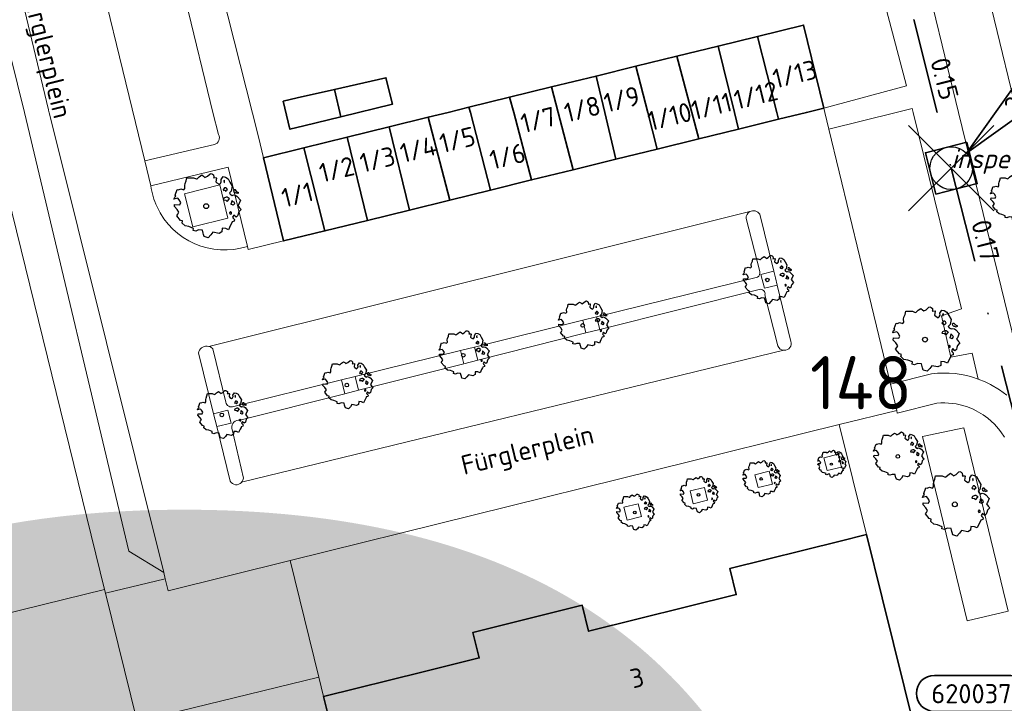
# Model space of a CAD drawing. Header units: metres. Extents: x 152391 to 157968, y 462336 to 467280.
# Tile 632 of 656: x 156925 to 156995, y 464458 to 464507. Entities that reach past the tile are written whole.
import ezdxf
from ezdxf.enums import TextEntityAlignment as Align

# ---------------------------------------------------------------- set-up
doc = ezdxf.new("R2010")
doc.units = ezdxf.units.M
doc.header["$LTSCALE"] = 0.75
doc.header["$PDMODE"] = 3
doc.header["$PDSIZE"] = 3
doc.linetypes.add('RI-VWA_BETON', pattern=[19, 9, -5, 0, -5])
doc.layers.get('0').update_dxf_attribs({"lineweight": 25})
doc.layers.get('defpoints').update_dxf_attribs({"lineweight": 25})
for name, color, linetype, lineweight in [('B-GV-GR-BOOM-S', 252, 'Continuous', 25), ('B-WE-GR-BEPLANTING_CULTUUR_BODEMBEDEKKER-GV', 251, 'Continuous', 18), ('B-WE-GR-BEPLANTING_CULTUUR_HEESTERS-GV', 251, 'Continuous', 18), ('B-WE-GR-GROENVOORZIENING-GV', 251, 'Continuous', 18), ('B-WE-OG-BEBOUWING-GV', 6, 'Continuous', 35), ('B-WE-OG-BEBOUWING-T18', 1, 'Continuous', 18), ('B-WE-OG-TERREIN_CULTUURSCHEIDING-GV', 251, 'Continuous', 18), ('B-WE-OG-TOPOGRAFIE-T18', 1, 'Continuous', 18), ('B-WE-OG-WATER_SLOOT-GV', 251, 'Continuous', 18), ('B-WE-VH-VERHARDING_BETONSTRAATSTEEN-GV', 251, 'Continuous', 18), ('B-WE-VH-VERHARDING_TEGEL-GV', 251, 'Continuous', 18), ('N-OI-RI-T50', 130, 'Continuous', 50), ('N-OI-RI-VWA_PUTNUMMER-S @ 0.75', 36, 'Continuous', 35), ('N-OI-RI-VWA_RIOOLPUT_INSPECTIEPUT-S', 36, 'Continuous', 35), ('N-OI-RI-VWA_STROOMRICHTING-S @ 0.75', 36, 'Continuous', 35), ('N-OI-RI-VWA_TRANSPORTLEIDING_BETON_250-G', 36, 'RI-VWA_BETON', 35)]:
    doc.layers.add(name, color=color, linetype=linetype, lineweight=lineweight)
doc.layers.add('inspectieput', color=7, linetype='Continuous', plot=False)
doc.layers.add('X-XX-AL-TEKENBLAD_HULPLIJN-G', color=7, linetype='Continuous', lineweight=18, plot=False)
doc.styles.add('ARIAL', font='arialbd.ttf')
doc.styles.add('NLCS-ISO', font='isocpeur.ttf')
doc.styles.add('NLCS-ISO-M750-T18', font='NLCS-ISO.ttf', dxfattribs={"height": 1.35})
doc.styles.add('NLCS-ISO-M750-T18_CURSIEF', font='NLCS-ISO.ttf', dxfattribs={"oblique": 15, "height": 1.35})
doc.styles.add('NLCS-ISO-M750-T50', font='NLCS-ISO.ttf', dxfattribs={"height": 3.75})

# ---------------------------------------------------------------- blocks, each defined once
blk = doc.blocks.new('*U31')
at = {"ltscale": 0.1}
blk.add_hatch(color=256, dxfattribs=at).paths.add_polyline_path([(-2.5, 0), (2.5, -0.833), (2.5, 0.833)])
at = {"ltscale": 0.1, "flags": 128}
blk.add_lwpolyline([(-2.5, 0), (2.5, -0.833), (2.5, 0.833)], close=True, dxfattribs=at)
at = {"ltscale": 0.1, "style": 'NLCS-ISO'}
for tag, p in [('MAT', (-1, 0.5)), ('BOBL', (-16.992, 0))]:
    blk.add_attdef(tag, text='', height=1.8, dxfattribs=at).set_placement(p, align=Align.BOTTOM_RIGHT)
for tag, p in [('DIA', (1, 0.5)), ('BOBR', (16.046, -0.003))]:
    blk.add_attdef(tag, text='', height=1.8, dxfattribs=at).set_placement(p, align=Align.BOTTOM_LEFT)
at = {"layer": 'defpoints', "ltscale": 0.1, "style": 'NLCS-ISO', "flags": 1}
blk.add_attdef('JVA', text='', height=1.8, dxfattribs=at).set_placement((0, -1), align=Align.TOP_CENTER)
blk = doc.blocks.new('*U189')
for q in [(-5.834, 7.601), (-7.601, 5.834)]:
    blk.add_line((-1.414, 1.414), q)
blk.add_lwpolyline([(-16.81, 12.391), (-9.652, 12.391, -1), (-9.652, 9.007), (-16.81, 9.007, -1)], format="xyb", close=True)
at = {"ltscale": 0.1, "style": 'NLCS-ISO'}
blk.add_attdef('PUTNR', text='', height=1.8, dxfattribs=at).set_placement((-13.333, 10.667), align=Align.MIDDLE_CENTER)
blk.add_attdef('PUTHGT', text='', height=1.8, rotation=315, dxfattribs=at).set_placement((-8.443, 8.482), align=Align.MIDDLE_LEFT)
blk = doc.blocks.new('B-SRI-PUT_VWA-SO')
at = {"flags": 128}
blk.add_lwpolyline([(-2, 2), (2, 2), (2, -2), (-2, -2)], close=True, dxfattribs=at)
at = {"lineweight": -3, "flags": 128}
blk.add_lwpolyline([(2, -2), (2, 2), (-2, 2), (-2, -2)], close=True, dxfattribs=at)
at = {"lineweight": -3}
blk.add_circle((0, 0), 2, dxfattribs=at)
blk = doc.blocks.new('*U178')
for q in [(5.834, 7.601), (7.601, 5.834)]:
    blk.add_line((1.414, 1.414), q)
blk.add_lwpolyline([(16.81, 12.391), (9.652, 12.391, 1), (9.652, 9.007), (16.81, 9.007, 1)], format="xyb", close=True)
at = {"ltscale": 0.1, "style": 'NLCS-ISO'}
blk.add_attdef('PUTHGT', text='', height=1.8, rotation=45, dxfattribs=at).set_placement((5.388, 5.428), align=Align.MIDDLE_LEFT)
blk.add_attdef('PUTNR', text='', height=1.8, dxfattribs=at).set_placement((13.333, 10.667), align=Align.MIDDLE_CENTER)
blk = doc.blocks.new('*U30')
at = {"ltscale": 0.1}
blk.add_hatch(color=256, dxfattribs=at).paths.add_polyline_path([(-2.5, 0), (2.5, -0.833), (2.5, 0.833)])
at = {"ltscale": 0.1, "flags": 128}
blk.add_lwpolyline([(-2.5, 0), (2.5, -0.833), (2.5, 0.833)], close=True, dxfattribs=at)
at = {"ltscale": 0.1, "style": 'NLCS-ISO'}
for tag, p in [('MAT', (-1, 0.5)), ('BOBL', (-21.613, 0))]:
    blk.add_attdef(tag, text='', height=1.8, dxfattribs=at).set_placement(p, align=Align.BOTTOM_RIGHT)
for tag, p in [('DIA', (1, 0.5)), ('BOBR', (20.667, -0.006))]:
    blk.add_attdef(tag, text='', height=1.8, dxfattribs=at).set_placement(p, align=Align.BOTTOM_LEFT)
at = {"layer": 'defpoints', "ltscale": 0.1, "style": 'NLCS-ISO', "flags": 1}
blk.add_attdef('JVA', text='', height=1.8, dxfattribs=at).set_placement((0, -1), align=Align.TOP_CENTER)
blk = doc.blocks.new('ACMAP_ANN_TEMPLATE_type knoop')
at = {"layer": 'defpoints', "style": 'NLCS-ISO-M750-T18_CURSIEF', "oblique": 15}
blk.add_attdef('type_knoop', (0, 0), '', height=1.35, dxfattribs=at)
blk = doc.blocks.new('SGR-BOOM_0_10')
at = {"linetype": 'Continuous'}
for p, q in [((-0.624, 0.668), (-0.591, 0.751)), ((-0.591, 0.751), (-0.572, 0.843)), ((-0.572, 0.843), (-0.375, 0.843)), ((-0.375, 0.843), (-0.29, 0.806)), ((-0.29, 0.806), (-0.264, 0.815)), ((-0.264, 0.815), (-0.205, 0.871)), ((-0.205, 0.871), (-0.127, 0.926)), ((-0.127, 0.926), (-0.075, 0.889)), ((-0.075, 0.889), (-0.035, 0.852)), ((-0.035, 0.852), (0.037, 0.889)), ((0.037, 0.889), (0.115, 0.963)), ((0.115, 0.963), (0.148, 0.973)), ((0.148, 0.973), (0.187, 0.954)), ((0.187, 0.954), (0.22, 0.926)), ((0.226, 0.862), (0.213, 0.843)), ((0.213, 0.843), (0.298, 0.852)), ((0.22, 0.926), (0.226, 0.862)), ((0.305, 0.834), (0.285, 0.723)), ((0.285, 0.723), (0.318, 0.695)), ((0.298, 0.852), (0.305, 0.834)), ((0.318, 0.695), (0.39, 0.649)), ((0.423, 0.677), (0.449, 0.723)), ((0.442, 0.788), (0.501, 0.88)), ((0.449, 0.723), (0.442, 0.788)), ((0.501, 0.88), (0.573, 0.862)), ((0.547, 0.769), (0.521, 0.751)), ((0.521, 0.751), (0.534, 0.705)), ((0.534, 0.705), (0.54, 0.695)), ((0.54, 0.714), (0.547, 0.769)), ((0.573, 0.862), (0.652, 0.815)), ((0.652, 0.815), (0.704, 0.714)), ((0.704, 0.714), (0.776, 0.594)), ((-0.958, 0.206), (-0.932, 0.27)), ((-0.84, 0.233), (-0.958, 0.206)), ((-0.945, -0.016), (-0.938, 0.049)), ((-0.938, 0.049), (-0.781, 0.039)), ((-0.932, 0.27), (-0.899, 0.298)), ((-0.918, 0.326), (-0.86, 0.492)), ((-0.899, 0.298), (-0.918, 0.326)), ((-0.86, 0.492), (-0.82, 0.483)), ((-0.801, 0.187), (-0.84, 0.233)), ((-0.82, 0.483), (-0.755, 0.511)), ((-0.748, 0.104), (-0.801, 0.187)), ((-0.781, 0.039), (-0.748, 0.104)), ((-0.755, 0.511), (-0.663, 0.483)), ((-0.663, 0.483), (-0.631, 0.52)), ((-0.637, 0.612), (-0.624, 0.668)), ((-0.631, 0.52), (-0.637, 0.612)), ((0.39, 0.649), (0.423, 0.677)), ((0.527, 0.511), (0.501, 0.492)), ((0.501, 0.492), (0.521, 0.464)), ((0.521, 0.233), (0.501, 0.187)), ((0.501, 0.187), (0.58, 0.178)), ((0.521, 0.464), (0.553, 0.474)), ((0.593, 0.261), (0.521, 0.233)), ((0.547, 0.547), (0.527, 0.511)), ((0.58, 0.547), (0.547, 0.547)), ((0.553, 0.474), (0.58, 0.437)), ((0.606, 0.529), (0.58, 0.547)), ((0.58, 0.437), (0.606, 0.474)), ((0.58, 0.178), (0.625, 0.141)), ((0.625, 0.261), (0.593, 0.261)), ((0.632, 0.492), (0.606, 0.529)), ((0.606, 0.474), (0.632, 0.492)), ((0.684, 0.224), (0.625, 0.261)), ((0.625, 0.141), (0.678, 0.206)), ((0.678, 0.206), (0.697, 0.233)), ((0.743, 0.446), (0.691, 0.39)), ((0.691, 0.39), (0.717, 0.353)), ((0.717, 0.353), (0.776, 0.316)), ((0.756, 0.104), (0.737, 0.058)), ((0.806, 0.027), (0.737, 0.058)), ((0.776, 0.594), (0.743, 0.446)), ((0.763, 0.169), (0.756, 0.132)), ((0.756, 0.132), (0.756, 0.104)), ((0.802, 0.132), (0.763, 0.169)), ((0.776, 0.316), (0.809, 0.335)), ((0.828, 0.113), (0.802, 0.132)), ((0.806, 0.027), (0.848, 0.076)), ((0.828, 0.483), (0.809, 0.455)), ((0.809, 0.455), (0.822, 0.418)), ((0.809, 0.335), (0.881, 0.316)), ((0.822, 0.418), (0.861, 0.39)), ((0.867, 0.483), (0.828, 0.483)), ((0.848, 0.076), (0.828, 0.113)), ((0.861, 0.409), (0.92, 0.381)), ((0.861, 0.39), (0.867, 0.409)), ((0.913, 0.427), (0.867, 0.483)), ((0.881, 0.316), (0.92, 0.289)), ((0.972, 0.4), (0.913, 0.427)), ((0.92, 0.381), (0.972, 0.4)), ((0.92, 0.289), (1.018, 0.178)), ((0.966, 0.058), (0.939, 0.021)), ((0.939, 0.021), (0.992, -0.053)), ((1.018, 0.178), (0.966, 0.058)), ((-0.866, -0.099), (-0.945, -0.016)), ((-0.873, -0.284), (-0.84, -0.238)), ((-0.761, -0.423), (-0.873, -0.284)), ((-0.807, -0.182), (-0.866, -0.099)), ((-0.84, -0.238), (-0.807, -0.182)), ((-0.703, -0.441), (-0.761, -0.423)), ((-0.716, -0.506), (-0.703, -0.441)), ((-0.624, -0.589), (-0.716, -0.506)), ((-0.513, -0.608), (-0.624, -0.589)), ((-0.375, -0.663), (-0.513, -0.608)), ((-0.382, -0.728), (-0.375, -0.663)), ((0.475, -0.654), (0.468, -0.765)), ((0.58, -0.663), (0.475, -0.654)), ((0.665, -0.7), (0.58, -0.663)), ((0.724, -0.571), (0.665, -0.7)), ((0.724, -0.164), (0.697, -0.201)), ((0.697, -0.201), (0.704, -0.238)), ((0.71, -0.238), (0.75, -0.229)), ((0.75, -0.192), (0.724, -0.164)), ((0.763, -0.497), (0.724, -0.571)), ((0.75, -0.229), (0.75, -0.192)), ((0.769, -0.469), (0.763, -0.497)), ((0.835, -0.45), (0.769, -0.469)), ((0.822, -0.266), (0.782, -0.33)), ((0.782, -0.33), (0.802, -0.358)), ((0.802, -0.358), (0.841, -0.395)), ((0.887, -0.33), (0.822, -0.266)), ((0.841, -0.395), (0.835, -0.45)), ((0.933, -0.293), (0.887, -0.33)), ((0.946, -0.238), (0.933, -0.293)), ((0.966, -0.173), (0.946, -0.238)), ((1.038, -0.099), (0.966, -0.173)), ((0.992, -0.053), (1.038, -0.099)), ((-0.31, -0.746), (-0.382, -0.728)), ((-0.225, -0.709), (-0.31, -0.746)), ((-0.107, -0.718), (-0.225, -0.709)), ((-0.088, -0.802), (-0.107, -0.718)), ((-0.075, -0.839), (-0.088, -0.802)), ((-0.055, -0.903), (-0.075, -0.839)), ((0.063, -0.94), (-0.055, -0.903)), ((0.141, -0.857), (0.063, -0.94)), ((0.2, -0.774), (0.141, -0.857)), ((0.383, -0.811), (0.2, -0.774)), ((0.468, -0.765), (0.383, -0.811))]:
    blk.add_line(p, q, dxfattribs=at)
blk.add_circle((0, 0), 0.0711, dxfattribs=at)
blk = doc.blocks.new('SGR-BOOM_21_30')
at = {"linetype": 'Continuous'}
for p, q in [((-1.051, 1.335), (-1.016, 1.499)), ((-1.016, 1.499), (-0.668, 1.499)), ((-0.668, 1.499), (-0.516, 1.433)), ((-0.516, 1.433), (-0.47, 1.45)), ((-0.47, 1.45), (-0.365, 1.548)), ((-0.365, 1.548), (-0.226, 1.647)), ((-0.226, 1.647), (-0.133, 1.581)), ((-0.133, 1.581), (-0.063, 1.515)), ((-0.063, 1.515), (0.065, 1.581)), ((0.065, 1.581), (0.205, 1.712)), ((0.205, 1.712), (0.263, 1.729)), ((0.263, 1.729), (0.333, 1.696)), ((0.333, 1.696), (0.391, 1.647)), ((0.402, 1.532), (0.379, 1.499)), ((0.379, 1.499), (0.53, 1.515)), ((0.391, 1.647), (0.402, 1.532)), ((0.542, 1.483), (0.507, 1.285)), ((0.53, 1.515), (0.542, 1.483)), ((0.786, 1.4), (0.891, 1.565)), ((0.798, 1.285), (0.786, 1.4)), ((0.891, 1.565), (1.019, 1.532)), ((1.019, 1.532), (1.158, 1.45)), ((1.158, 1.45), (1.251, 1.269)), ((-1.633, 0.579), (-1.528, 0.875)), ((-1.528, 0.875), (-1.458, 0.858)), ((-1.458, 0.858), (-1.342, 0.908)), ((-1.342, 0.908), (-1.179, 0.858)), ((-1.179, 0.858), (-1.121, 0.924)), ((-1.133, 1.088), (-1.109, 1.187)), ((-1.121, 0.924), (-1.133, 1.088)), ((-1.109, 1.187), (-1.051, 1.335)), ((0.507, 1.285), (0.565, 1.236)), ((0.565, 1.236), (0.693, 1.154)), ((0.693, 1.154), (0.751, 1.203)), ((0.751, 1.203), (0.798, 1.285)), ((0.937, 0.908), (0.891, 0.875)), ((0.891, 0.875), (0.926, 0.825)), ((0.972, 1.368), (0.926, 1.335)), ((0.926, 1.335), (0.949, 1.253)), ((0.926, 0.825), (0.984, 0.842)), ((0.972, 0.973), (0.937, 0.908)), ((0.949, 1.253), (0.961, 1.236)), ((0.961, 1.269), (0.972, 1.368)), ((1.03, 0.973), (0.972, 0.973)), ((0.984, 0.842), (1.03, 0.776)), ((1.077, 0.94), (1.03, 0.973)), ((1.03, 0.776), (1.077, 0.842)), ((1.124, 0.875), (1.077, 0.94)), ((1.077, 0.842), (1.124, 0.875)), ((1.321, 0.793), (1.228, 0.694)), ((1.228, 0.694), (1.275, 0.628)), ((1.251, 1.269), (1.379, 1.055)), ((1.379, 1.055), (1.321, 0.793)), ((1.472, 0.858), (1.438, 0.809)), ((1.438, 0.809), (1.461, 0.743)), ((1.461, 0.743), (1.531, 0.694)), ((1.542, 0.858), (1.472, 0.858)), ((1.531, 0.727), (1.635, 0.678)), ((1.531, 0.694), (1.542, 0.727)), ((1.624, 0.76), (1.542, 0.858)), ((1.728, 0.71), (1.624, 0.76)), ((1.635, 0.678), (1.728, 0.71)), ((-1.703, 0.365), (-1.656, 0.48)), ((-1.493, 0.415), (-1.703, 0.365)), ((-1.679, -0.029), (-1.668, 0.086)), ((-1.668, 0.086), (-1.389, 0.07)), ((-1.656, 0.48), (-1.598, 0.53)), ((-1.598, 0.53), (-1.633, 0.579)), ((-1.423, 0.333), (-1.493, 0.415)), ((-1.33, 0.185), (-1.423, 0.333)), ((-1.389, 0.07), (-1.33, 0.185)), ((0.926, 0.415), (0.891, 0.333)), ((0.891, 0.333), (1.03, 0.316)), ((1.054, 0.464), (0.926, 0.415)), ((1.03, 0.316), (1.112, 0.251)), ((1.112, 0.464), (1.054, 0.464)), ((1.217, 0.398), (1.112, 0.464)), ((1.112, 0.251), (1.205, 0.365)), ((1.205, 0.365), (1.24, 0.415)), ((1.275, 0.628), (1.379, 0.563)), ((1.344, 0.185), (1.31, 0.103)), ((1.434, 0.049), (1.31, 0.103)), ((1.356, 0.3), (1.344, 0.234)), ((1.344, 0.234), (1.344, 0.185)), ((1.426, 0.234), (1.356, 0.3)), ((1.379, 0.563), (1.438, 0.595)), ((1.472, 0.201), (1.426, 0.234)), ((1.434, 0.049), (1.507, 0.136)), ((1.438, 0.595), (1.565, 0.563)), ((1.507, 0.136), (1.472, 0.201)), ((1.565, 0.563), (1.635, 0.513)), ((1.635, 0.513), (1.81, 0.316)), ((1.717, 0.103), (1.67, 0.037)), ((1.67, 0.037), (1.763, -0.094)), ((1.81, 0.316), (1.717, 0.103)), ((-1.54, -0.177), (-1.679, -0.029)), ((-1.551, -0.505), (-1.493, -0.423)), ((-1.354, -0.752), (-1.551, -0.505)), ((-1.435, -0.324), (-1.54, -0.177)), ((-1.493, -0.423), (-1.435, -0.324)), ((1.286, -0.292), (1.24, -0.357)), ((1.24, -0.357), (1.251, -0.423)), ((1.263, -0.423), (1.333, -0.407)), ((1.333, -0.341), (1.286, -0.292)), ((1.333, -0.407), (1.333, -0.341)), ((1.461, -0.472), (1.391, -0.587)), ((1.391, -0.587), (1.426, -0.637)), ((1.426, -0.637), (1.496, -0.702)), ((1.577, -0.587), (1.461, -0.472)), ((1.658, -0.522), (1.577, -0.587)), ((1.682, -0.423), (1.658, -0.522)), ((1.717, -0.308), (1.682, -0.423)), ((1.845, -0.177), (1.717, -0.308)), ((1.763, -0.094), (1.845, -0.177)), ((-1.249, -0.784), (-1.354, -0.752)), ((-1.272, -0.899), (-1.249, -0.784)), ((-1.109, -1.047), (-1.272, -0.899)), ((-0.912, -1.08), (-1.109, -1.047)), ((-0.668, -1.179), (-0.912, -1.08)), ((-0.679, -1.294), (-0.668, -1.179)), ((-0.551, -1.326), (-0.679, -1.294)), ((-0.4, -1.261), (-0.551, -1.326)), ((-0.191, -1.277), (-0.4, -1.261)), ((-0.156, -1.425), (-0.191, -1.277)), ((0.356, -1.376), (0.251, -1.524)), ((0.682, -1.441), (0.356, -1.376)), ((0.833, -1.359), (0.682, -1.441)), ((0.844, -1.162), (0.833, -1.359)), ((1.03, -1.179), (0.844, -1.162)), ((1.182, -1.244), (1.03, -1.179)), ((1.286, -1.014), (1.182, -1.244)), ((1.356, -0.883), (1.286, -1.014)), ((1.368, -0.834), (1.356, -0.883)), ((1.484, -0.801), (1.368, -0.834)), ((1.496, -0.702), (1.484, -0.801)), ((-0.133, -1.491), (-0.156, -1.425)), ((-0.098, -1.606), (-0.133, -1.491)), ((0.112, -1.671), (-0.098, -1.606)), ((0.251, -1.524), (0.112, -1.671))]:
    blk.add_line(p, q, dxfattribs=at)
blk.add_circle((0, 0), 0.126, dxfattribs=at)
blk = doc.blocks.new('SGR-BOOM_31_50')
at = {"linetype": 'Continuous'}
for p, q in [((-0.487, 2.064), (-0.301, 2.196)), ((-0.301, 2.196), (-0.177, 2.108)), ((-0.177, 2.108), (-0.084, 2.02)), ((-0.084, 2.02), (0.087, 2.108)), ((0.087, 2.108), (0.273, 2.283)), ((0.273, 2.283), (0.351, 2.305)), ((0.351, 2.305), (0.444, 2.261)), ((0.444, 2.261), (0.521, 2.196)), ((0.521, 2.196), (0.537, 2.042)), ((1.048, 1.867), (1.188, 2.086)), ((1.188, 2.086), (1.358, 2.042)), ((-1.51, 1.451), (-1.479, 1.582)), ((-1.495, 1.232), (-1.51, 1.451)), ((-1.479, 1.582), (-1.402, 1.78)), ((-1.402, 1.78), (-1.355, 1.999)), ((-1.355, 1.999), (-0.89, 1.999)), ((-0.89, 1.999), (-0.688, 1.911)), ((-0.688, 1.911), (-0.626, 1.933)), ((-0.626, 1.933), (-0.487, 2.064)), ((0.537, 2.042), (0.506, 1.999)), ((0.506, 1.999), (0.707, 2.02)), ((0.723, 1.977), (0.676, 1.714)), ((0.676, 1.714), (0.754, 1.648)), ((0.707, 2.02), (0.723, 1.977)), ((0.754, 1.648), (0.924, 1.539)), ((0.924, 1.539), (1.002, 1.604)), ((1.002, 1.604), (1.064, 1.714)), ((1.064, 1.714), (1.048, 1.867)), ((1.296, 1.823), (1.234, 1.78)), ((1.234, 1.78), (1.265, 1.67)), ((1.265, 1.67), (1.281, 1.648)), ((1.281, 1.692), (1.296, 1.823)), ((1.358, 2.042), (1.545, 1.933)), ((1.545, 1.933), (1.669, 1.692)), ((1.669, 1.692), (1.839, 1.407)), ((1.839, 1.407), (1.762, 1.057)), ((-2.208, 0.641), (-2.131, 0.706)), ((-2.177, 0.772), (-2.038, 1.166)), ((-2.131, 0.706), (-2.177, 0.772)), ((-2.038, 1.166), (-1.944, 1.144)), ((-1.944, 1.144), (-1.789, 1.21)), ((-1.789, 1.21), (-1.572, 1.144)), ((-1.572, 1.144), (-1.495, 1.232)), ((1.25, 1.21), (1.188, 1.166)), ((1.188, 1.166), (1.234, 1.101)), ((1.234, 1.101), (1.312, 1.122)), ((1.296, 1.298), (1.25, 1.21)), ((1.374, 1.298), (1.296, 1.298)), ((1.312, 1.122), (1.374, 1.035)), ((1.436, 1.254), (1.374, 1.298)), ((1.374, 1.035), (1.436, 1.122)), ((1.498, 1.166), (1.436, 1.254)), ((1.436, 1.122), (1.498, 1.166)), ((1.762, 1.057), (1.638, 0.925)), ((1.638, 0.925), (1.7, 0.838)), ((1.7, 0.838), (1.839, 0.75)), ((1.839, 0.75), (1.917, 0.794)), ((1.963, 1.144), (1.917, 1.079)), ((1.917, 1.079), (1.948, 0.991)), ((1.917, 0.794), (2.087, 0.75)), ((1.948, 0.991), (2.041, 0.925)), ((2.056, 1.144), (1.963, 1.144)), ((2.041, 0.969), (2.18, 0.903)), ((2.041, 0.925), (2.056, 0.969)), ((2.165, 1.013), (2.056, 1.144)), ((2.087, 0.75), (2.18, 0.684)), ((2.304, 0.947), (2.165, 1.013)), ((2.18, 0.903), (2.304, 0.947)), ((-2.27, 0.487), (-2.208, 0.641)), ((-1.991, 0.553), (-2.27, 0.487)), ((-2.239, -0.038), (-2.224, 0.115)), ((-2.224, 0.115), (-1.851, 0.093)), ((-1.898, 0.444), (-1.991, 0.553)), ((-1.774, 0.246), (-1.898, 0.444)), ((-1.851, 0.093), (-1.774, 0.246)), ((1.234, 0.553), (1.188, 0.444)), ((1.188, 0.444), (1.374, 0.422)), ((1.405, 0.619), (1.234, 0.553)), ((1.374, 0.422), (1.483, 0.334)), ((1.483, 0.619), (1.405, 0.619)), ((1.622, 0.531), (1.483, 0.619)), ((1.483, 0.334), (1.607, 0.487)), ((1.607, 0.487), (1.653, 0.553)), ((1.793, 0.246), (1.746, 0.137)), ((1.911, 0.065), (1.746, 0.137)), ((1.808, 0.4), (1.793, 0.312)), ((1.793, 0.312), (1.793, 0.246)), ((1.901, 0.312), (1.808, 0.4)), ((1.963, 0.268), (1.901, 0.312)), ((1.911, 0.065), (2.01, 0.181)), ((2.01, 0.181), (1.963, 0.268)), ((2.18, 0.684), (2.413, 0.422)), ((2.289, 0.137), (2.227, 0.049)), ((2.227, 0.049), (2.351, -0.126)), ((2.413, 0.422), (2.289, 0.137)), ((-2.053, -0.235), (-2.239, -0.038)), ((-2.069, -0.673), (-1.991, -0.564)), ((-1.805, -1.002), (-2.069, -0.673)), ((-1.913, -0.433), (-2.053, -0.235)), ((-1.991, -0.564), (-1.913, -0.433)), ((1.715, -0.389), (1.653, -0.476)), ((1.653, -0.476), (1.669, -0.564)), ((1.684, -0.564), (1.777, -0.542)), ((1.777, -0.454), (1.715, -0.389)), ((1.777, -0.542), (1.777, -0.454)), ((1.948, -0.63), (1.855, -0.783)), ((2.103, -0.783), (1.948, -0.63)), ((2.242, -0.564), (2.211, -0.695)), ((2.289, -0.411), (2.242, -0.564)), ((2.459, -0.235), (2.289, -0.411)), ((2.351, -0.126), (2.459, -0.235)), ((-1.665, -1.046), (-1.805, -1.002)), ((-1.696, -1.199), (-1.665, -1.046)), ((-1.479, -1.396), (-1.696, -1.199)), ((1.715, -1.352), (1.576, -1.659)), ((1.808, -1.177), (1.715, -1.352)), ((1.824, -1.112), (1.808, -1.177)), ((1.979, -1.068), (1.824, -1.112)), ((1.855, -0.783), (1.901, -0.849)), ((1.901, -0.849), (1.994, -0.936)), ((1.994, -0.936), (1.979, -1.068)), ((2.211, -0.695), (2.103, -0.783)), ((-1.216, -1.44), (-1.479, -1.396)), ((-0.89, -1.571), (-1.216, -1.44)), ((-0.906, -1.725), (-0.89, -1.571)), ((-0.735, -1.769), (-0.906, -1.725)), ((-0.533, -1.681), (-0.735, -1.769)), ((-0.254, -1.703), (-0.533, -1.681)), ((-0.208, -1.9), (-0.254, -1.703)), ((-0.177, -1.988), (-0.208, -1.9)), ((-0.13, -2.141), (-0.177, -1.988)), ((0.335, -2.031), (0.149, -2.229)), ((0.475, -1.834), (0.335, -2.031)), ((0.909, -1.922), (0.475, -1.834)), ((1.11, -1.812), (0.909, -1.922)), ((1.126, -1.55), (1.11, -1.812)), ((1.374, -1.571), (1.126, -1.55)), ((1.576, -1.659), (1.374, -1.571)), ((0.149, -2.229), (-0.13, -2.141))]:
    blk.add_line(p, q, dxfattribs=at)
blk.add_circle((0, 0), 0.169, dxfattribs=at)
blk = doc.blocks.new('SGR-BOOM_0_20')
at = {"linetype": 'Continuous'}
for p, q in [((-0.85, 0.816), (-0.832, 0.89)), ((-0.841, 0.693), (-0.85, 0.816)), ((-0.832, 0.89), (-0.788, 1.001)), ((-0.788, 1.001), (-0.762, 1.124)), ((-0.762, 1.124), (-0.501, 1.124)), ((-0.501, 1.124), (-0.387, 1.075)), ((-0.387, 1.075), (-0.352, 1.087)), ((-0.352, 1.087), (-0.274, 1.161)), ((-0.274, 1.161), (-0.169, 1.235)), ((-0.169, 1.235), (-0.099, 1.186)), ((-0.099, 1.186), (-0.047, 1.137)), ((-0.047, 1.137), (0.049, 1.186)), ((0.049, 1.186), (0.154, 1.284)), ((0.154, 1.284), (0.197, 1.297)), ((0.197, 1.297), (0.25, 1.272)), ((0.25, 1.272), (0.293, 1.235)), ((0.302, 1.149), (0.284, 1.124)), ((0.284, 1.124), (0.398, 1.137)), ((0.293, 1.235), (0.302, 1.149)), ((0.407, 1.112), (0.38, 0.964)), ((0.38, 0.964), (0.424, 0.927)), ((0.398, 1.137), (0.407, 1.112)), ((0.424, 0.927), (0.52, 0.865)), ((0.52, 0.865), (0.564, 0.902)), ((0.564, 0.902), (0.598, 0.964)), ((0.59, 1.05), (0.668, 1.173)), ((0.598, 0.964), (0.59, 1.05)), ((0.668, 1.173), (0.764, 1.149)), ((0.729, 1.026), (0.694, 1.001)), ((0.694, 1.001), (0.712, 0.939)), ((0.729, 0.73), (0.703, 0.681)), ((0.712, 0.939), (0.721, 0.927)), ((0.721, 0.952), (0.729, 1.026)), ((0.773, 0.73), (0.729, 0.73)), ((0.764, 1.149), (0.869, 1.087)), ((0.808, 0.705), (0.773, 0.73)), ((0.843, 0.656), (0.808, 0.705)), ((0.869, 1.087), (0.939, 0.952)), ((0.939, 0.952), (1.035, 0.792)), ((1.035, 0.792), (0.991, 0.594)), ((-1.277, 0.274), (-1.242, 0.36)), ((-1.12, 0.311), (-1.277, 0.274)), ((-1.259, -0.022), (-1.251, 0.065)), ((-1.251, 0.065), (-1.041, 0.052)), ((-1.242, 0.36), (-1.198, 0.397)), ((-1.225, 0.434), (-1.146, 0.656)), ((-1.198, 0.397), (-1.225, 0.434)), ((-1.146, 0.656), (-1.094, 0.644)), ((-1.068, 0.249), (-1.12, 0.311)), ((-1.094, 0.644), (-1.007, 0.681)), ((-0.998, 0.139), (-1.068, 0.249)), ((-1.041, 0.052), (-0.998, 0.139)), ((-1.007, 0.681), (-0.884, 0.644)), ((-0.884, 0.644), (-0.841, 0.693)), ((0.703, 0.681), (0.668, 0.656)), ((0.668, 0.656), (0.694, 0.619)), ((0.694, 0.311), (0.668, 0.249)), ((0.668, 0.249), (0.773, 0.237)), ((0.694, 0.619), (0.738, 0.631)), ((0.79, 0.348), (0.694, 0.311)), ((0.738, 0.631), (0.773, 0.582)), ((0.773, 0.582), (0.808, 0.631)), ((0.773, 0.237), (0.834, 0.188)), ((0.834, 0.348), (0.79, 0.348)), ((0.808, 0.631), (0.843, 0.656)), ((0.912, 0.299), (0.834, 0.348)), ((0.834, 0.188), (0.904, 0.274)), ((0.904, 0.274), (0.93, 0.311)), ((0.991, 0.594), (0.921, 0.521)), ((0.921, 0.521), (0.956, 0.471)), ((0.956, 0.471), (1.035, 0.422)), ((1.008, 0.139), (0.982, 0.077)), ((1.075, 0.037), (0.982, 0.077)), ((1.017, 0.225), (1.008, 0.176)), ((1.008, 0.176), (1.008, 0.139)), ((1.069, 0.176), (1.017, 0.225)), ((1.035, 0.422), (1.078, 0.447)), ((1.104, 0.151), (1.069, 0.176)), ((1.075, 0.037), (1.13, 0.102)), ((1.104, 0.644), (1.078, 0.607)), ((1.078, 0.607), (1.096, 0.557)), ((1.078, 0.447), (1.174, 0.422)), ((1.096, 0.557), (1.148, 0.521)), ((1.157, 0.644), (1.104, 0.644)), ((1.13, 0.102), (1.104, 0.151)), ((1.148, 0.545), (1.226, 0.508)), ((1.148, 0.521), (1.157, 0.545)), ((1.218, 0.57), (1.157, 0.644)), ((1.174, 0.422), (1.226, 0.385)), ((1.296, 0.533), (1.218, 0.57)), ((1.226, 0.508), (1.296, 0.533)), ((1.226, 0.385), (1.357, 0.237)), ((1.287, 0.077), (1.253, 0.028)), ((1.253, 0.028), (1.322, -0.071)), ((1.357, 0.237), (1.287, 0.077)), ((-1.155, -0.132), (-1.259, -0.022)), ((-1.164, -0.379), (-1.12, -0.317)), ((-1.015, -0.564), (-1.164, -0.379)), ((-1.076, -0.243), (-1.155, -0.132)), ((-1.12, -0.317), (-1.076, -0.243)), ((-0.937, -0.588), (-1.015, -0.564)), ((-0.954, -0.675), (-0.937, -0.588)), ((-0.832, -0.785), (-0.954, -0.675)), ((0.965, -0.219), (0.93, -0.268)), ((0.93, -0.268), (0.939, -0.317)), ((0.947, -0.317), (1, -0.305)), ((1, -0.256), (0.965, -0.219)), ((1.017, -0.662), (0.965, -0.761)), ((1, -0.305), (1, -0.256)), ((1.026, -0.625), (1.017, -0.662)), ((1.113, -0.601), (1.026, -0.625)), ((1.096, -0.354), (1.043, -0.44)), ((1.043, -0.44), (1.069, -0.477)), ((1.069, -0.477), (1.122, -0.527)), ((1.183, -0.44), (1.096, -0.354)), ((1.122, -0.527), (1.113, -0.601)), ((1.244, -0.391), (1.183, -0.44)), ((1.261, -0.317), (1.244, -0.391)), ((1.287, -0.231), (1.261, -0.317)), ((1.383, -0.132), (1.287, -0.231)), ((1.322, -0.071), (1.383, -0.132)), ((-0.684, -0.81), (-0.832, -0.785)), ((-0.501, -0.884), (-0.684, -0.81)), ((-0.509, -0.97), (-0.501, -0.884)), ((-0.413, -0.995), (-0.509, -0.97)), ((-0.3, -0.946), (-0.413, -0.995)), ((-0.143, -0.958), (-0.3, -0.946)), ((-0.117, -1.069), (-0.143, -0.958)), ((-0.099, -1.118), (-0.117, -1.069)), ((-0.073, -1.204), (-0.099, -1.118)), ((0.084, -1.254), (-0.073, -1.204)), ((0.188, -1.143), (0.084, -1.254)), ((0.267, -1.032), (0.188, -1.143)), ((0.511, -1.081), (0.267, -1.032)), ((0.625, -1.019), (0.511, -1.081)), ((0.633, -0.872), (0.625, -1.019)), ((0.773, -0.884), (0.633, -0.872)), ((0.886, -0.933), (0.773, -0.884)), ((0.965, -0.761), (0.886, -0.933))]:
    blk.add_line(p, q, dxfattribs=at)
blk.add_circle((0, 0), 0.0948, dxfattribs=at)

msp = doc.modelspace()

# ---------------------------------------------------------------- linework, layer by layer
at = {"layer": 'B-WE-GR-BEPLANTING_CULTUUR_BODEMBEDEKKER-GV'}
msp.add_lwpolyline([(156992.845, 464481.226), (156992.42, 464483.052), (156990.929, 464482.774), (156990.254, 464485.67), (156991.659, 464486.157), (156988.258, 464500), (156988.19, 464500.279), (156987.08, 464500), (156982.341, 464498.808), (156984.512, 464489.797), (156986.663, 464480.865), (156989.562, 464481.594)], dxfattribs=at)
msp.add_lwpolyline([(156989.562, 464481.594, -0.11877), (156992.845, 464481.226)], format="xyb", dxfattribs=at)
msp.add_lwpolyline([(156988.919, 464477.177), (156992.076, 464464.19), (156994.958, 464464.875), (156991.845, 464477.79)], close=True, dxfattribs=at)
at = {"layer": 'B-WE-GR-BEPLANTING_CULTUUR_HEESTERS-GV'}
msp.add_lwpolyline([(156936.973, 464494.276), (156937.55, 464491.934), (156940.033, 464492.548), (156939.455, 464494.889)], close=True, dxfattribs=at)
at = {"layer": 'B-WE-GR-GROENVOORZIENING-GV'}
for points in [[(156978.57, 464488.343), (156978.45, 464488.83), (156977.555, 464488.587), (156977.809, 464487.612), (156978.694, 464487.837)], [(156965.977, 464485.602), (156965.006, 464485.362), (156965.231, 464484.468), (156966.201, 464484.712)], [(156957.612, 464482.549), (156957.378, 464483.477), (156956.408, 464483.237), (156956.641, 464482.305)], [(156948.262, 464480.194), (156949.232, 464480.439), (156948.989, 464481.404), (156948.018, 464481.164)], [(156939.246, 464477.873), (156940.252, 464478.119), (156940.031, 464479.024), (156939.024, 464478.774)], [(156981.985, 464475.681), (156982.207, 464474.78), (156983.213, 464475.026), (156982.992, 464475.931)], [(156977.353, 464473.578), (156978.359, 464473.824), (156978.138, 464474.729), (156977.131, 464474.479)], [(156972.569, 464473.349), (156972.791, 464472.448), (156973.797, 464472.694), (156973.576, 464473.599)], [(156967.91, 464472.195), (156968.132, 464471.294), (156969.138, 464471.54), (156968.917, 464472.445)]]:
    msp.add_lwpolyline(points, close=True, dxfattribs=at)
at = {"layer": 'B-WE-OG-BEBOUWING-GV'}
for points in [[(156977.321, 464505.354), (156978.66, 464500), (156978.781, 464499.514), (156980.757, 464500), (156981.982, 464500.301), (156980.549, 464506.147)], [(156978.781, 464499.514), (156978.66, 464500), (156977.321, 464505.354), (156974.529, 464504.668), (156975.689, 464500), (156975.981, 464498.825)], [(156975.981, 464498.825), (156975.689, 464500), (156974.529, 464504.668), (156971.629, 464503.956), (156972.682, 464500), (156973.178, 464498.135)], [(156973.178, 464498.135), (156972.682, 464500), (156971.629, 464503.956), (156968.749, 464503.249), (156969.589, 464500), (156970.257, 464497.417)], [(156970.257, 464497.417), (156969.589, 464500), (156968.749, 464503.249), (156965.944, 464502.56), (156966.552, 464500), (156967.337, 464496.698)], [(156964.336, 464495.96), (156967.337, 464496.698), (156966.552, 464500), (156965.944, 464502.56), (156962.819, 464501.792), (156963.285, 464500)], [(156947.973, 464499.685), (156951.612, 464500.569), (156951.158, 464502.436), (156947.536, 464501.614)], [(156959.863, 464501.066), (156960.146, 464500), (156961.407, 464495.24), (156964.336, 464495.96), (156963.285, 464500), (156962.819, 464501.792)], [(156945.371, 464499.052), (156947.973, 464499.685), (156947.536, 464501.614), (156944.894, 464501.015), (156943.923, 464500.779), (156944.4, 464498.816)], [(156957, 464500.363), (156957.095, 464500), (156958.524, 464494.53), (156961.407, 464495.24), (156960.146, 464500), (156959.863, 464501.066)], [(156954.125, 464499.657), (156955.643, 464493.822), (156958.524, 464494.53), (156957.095, 464500), (156957, 464500.363), (156955.523, 464500)], [(156949.852, 464492.397), (156952.807, 464493.124), (156951.379, 464498.982), (156948.425, 464498.256)], [(156955.643, 464493.822), (156954.125, 464499.657), (156951.379, 464498.982), (156952.807, 464493.124)], [(156945.381, 464497.509), (156946.854, 464491.659), (156949.852, 464492.397), (156948.425, 464498.256)], [(156946.854, 464491.659), (156945.381, 464497.509), (156942.531, 464496.808), (156943.955, 464490.946)]]:
    msp.add_lwpolyline(points, close=True, dxfattribs=at)
msp.add_lwpolyline([(156993.17, 464437.25), (156986.085, 464465.818), (156984.981, 464470.27), (156983.135, 464469.812), (156975.354, 464467.883), (156975.809, 464466.048), (156965.42, 464463.472), (156964.969, 464465.293), (156957.277, 464463.386), (156957.721, 464461.596), (156953.776, 464460.618), (156946.768, 464458.88), (156947.886, 464454.374)], dxfattribs=at)
at = {"layer": 'B-WE-OG-TERREIN_CULTUURSCHEIDING-GV'}
msp.add_lwpolyline([(156990.301, 464504.744), (156991.453, 464500), (156996.949, 464477.512), (156997.092, 464476.927), (157000, 464465.027), (157000.124, 464464.517), (157000.344, 464464.567), (157003.644, 464465.32), (157003.584, 464465.582), (157003.961, 464465.668), (157000.978, 464477.877), (156998.79, 464486.828), (156995.34, 464500.944), (156994.188, 464505.688), (156987.053, 464535.076), (156983.184, 464534.056)], close=True, dxfattribs=at)
msp.add_lwpolyline([(156906.698, 464460.362), (156931.347, 464466.418), (156924.543, 464494.14)], dxfattribs=at)
at = {"layer": 'B-WE-OG-WATER_SLOOT-GV'}
msp.add_lwpolyline([(156989.843, 464535.088), (156989.689, 464535.771), (156987.053, 464535.076), (156994.188, 464505.688), (156995.34, 464500.944), (156998.79, 464486.828), (157000.978, 464477.877), (157003.961, 464465.668), (157006.943, 464466.349), (157000, 464494.558), (156998.666, 464500), (156990.885, 464531.922), (156990.463, 464531.819), (156989.88, 464534.894)], close=True, dxfattribs=at)
at = {"layer": 'B-WE-VH-VERHARDING_BETONSTRAATSTEEN-GV'}
for points in [[(156934.607, 464494.839), (156934.182, 464496.587), (156929.754, 464514.815), (156929.384, 464516.347), (156924.129, 464515.03)], [(156935.166, 464515.693), (156934.867, 464515.899), (156934.598, 464515.987), (156929.754, 464514.815), (156934.182, 464496.587), (156939.085, 464497.73)], [(156939.362, 464498.44), (156938.978, 464500), (156935.166, 464515.693)], [(156924.013, 464514.325), (156927.396, 464500.19), (156927.432, 464500.041), (156927.442, 464500), (156935.512, 464467.607), (156935.625, 464467.153), (156935.833, 464466.321), (156944.401, 464468.442), (156983.063, 464478.015), (156987.108, 464479.017), (156986.663, 464480.865), (156984.512, 464489.797), (156982.341, 464498.808), (156982.054, 464500), (156981.982, 464500.301), (156980.757, 464500), (156978.781, 464499.514), (156975.981, 464498.825), (156973.178, 464498.135), (156970.257, 464497.417), (156967.337, 464496.698)], [(156967.337, 464496.698), (156964.336, 464495.96), (156961.407, 464495.24), (156958.524, 464494.53), (156955.643, 464493.822), (156952.807, 464493.124), (156949.852, 464492.397), (156946.854, 464491.659), (156943.955, 464490.946), (156941.457, 464490.338), (156941.402, 464490.566)], [(156938.678, 464483.526), (156976.779, 464493.011)], [(156976.779, 464493.011), (156938.678, 464483.526), (156938.807, 464483.489), (156938.98, 464483.359), (156939.881, 464479.597)], [(156977.465, 464492.835), (156978.45, 464488.83), (156978.57, 464488.343), (156978.694, 464487.837), (156979.664, 464483.878)], [(156977.47, 464488.789), (156976.508, 464492.525)], [(156940.443, 464479.292), (156948.018, 464481.164), (156948.989, 464481.404), (156956.408, 464483.237), (156957.378, 464483.477), (156965.006, 464485.362), (156965.977, 464485.602), (156977.317, 464488.404)], [(156977.424, 464487.539), (156966.201, 464484.712), (156965.231, 464484.468), (156957.612, 464482.549), (156956.641, 464482.305), (156949.232, 464480.439), (156948.262, 464480.194), (156940.876, 464478.334)], [(156978.739, 464483.564), (156977.835, 464487.147)], [(156940.193, 464474.028), (156939.246, 464477.873), (156939.024, 464478.774), (156937.965, 464483.075), (156937.984, 464483.146), (156937.987, 464483.158)], [(156979.2, 464483.248), (156979.17, 464483.254), (156940.996, 464473.955), (156940.985, 464473.943)], [(156940.996, 464473.955), (156979.17, 464483.254)], [(156940.303, 464477.776), (156941.117, 464474.256)]]:
    msp.add_lwpolyline(points, dxfattribs=at)
for points in [[(156924.013, 464514.325), (156922.682, 464512.161), (156925.712, 464500), (156933.055, 464469.099), (156935.512, 464467.607), (156927.442, 464500), (156927.432, 464500.041), (156927.396, 464500.19)], [(156935.833, 464466.321), (156935.625, 464467.153), (156931.415, 464466.139), (156933.632, 464457.106), (156946.43, 464460.242), (156944.401, 464468.442)]]:
    msp.add_lwpolyline(points, close=True, dxfattribs=at)
for points in [[(156939.085, 464497.73, 0.483185), (156939.362, 464498.44)], [(156935.041, 464493.356, -0.074321), (156934.607, 464494.839)], [(156941.402, 464490.566, -0.380797), (156935.041, 464493.356)], [(156976.508, 464492.525, -0.289578), (156976.779, 464493.011)], [(156976.779, 464493.011, -0.393842), (156977.465, 464492.835)], [(156977.317, 464488.404, 0.350071), (156977.47, 464488.789)], [(156977.835, 464487.147, 0.554186), (156977.424, 464487.539)], [(156979.664, 464483.878, -0.501029), (156979.2, 464483.248)], [(156937.987, 464483.158, -0.393718), (156938.678, 464483.526)], [(156979.17, 464483.254, -0.319902), (156978.739, 464483.564)], [(156939.881, 464479.597, 0.489888), (156940.443, 464479.292)], [(156940.876, 464478.334, 0.471264), (156940.303, 464477.776)], [(156940.985, 464473.943, -0.501181), (156940.193, 464474.028)], [(156941.117, 464474.256, -0.170009), (156940.996, 464473.955)]]:
    msp.add_lwpolyline(points, format="xyb", dxfattribs=at)
at = {"layer": 'B-WE-VH-VERHARDING_TEGEL-GV'}
for points in [[(156996.949, 464477.512), (156991.453, 464500), (156990.301, 464504.744), (156983.184, 464534.056), (156979.976, 464533.199), (156986.299, 464507.557), (156987.236, 464503.996), (156987.799, 464501.859), (156981.982, 464500.301), (156982.054, 464500), (156982.341, 464498.808), (156987.08, 464500), (156988.19, 464500.279), (156988.258, 464500), (156991.659, 464486.157), (156990.254, 464485.67), (156990.929, 464482.774), (156992.42, 464483.052), (156992.845, 464481.226), (156993.334, 464481.027), (156993.708, 464480.845), (156994.343, 464480.467), (156994.859, 464480.094)], [(156939.085, 464497.73), (156934.182, 464496.587), (156934.607, 464494.839), (156940.046, 464496.14), (156941.402, 464490.566), (156941.457, 464490.338), (156943.955, 464490.946), (156942.531, 464496.808), (156942.174, 464498.275), (156939.606, 464508.494), (156937.551, 464516.951), (156936.188, 464522.485), (156933.631, 464521.962), (156935.166, 464515.693)], [(156935.166, 464515.693), (156938.978, 464500), (156939.362, 464498.44)], [(156941.402, 464490.566), (156940.046, 464496.14), (156934.607, 464494.839)], [(156979.664, 464483.878), (156978.694, 464487.837), (156977.809, 464487.612), (156977.555, 464488.587), (156978.45, 464488.83), (156977.465, 464492.835)], [(156976.508, 464492.525), (156977.47, 464488.789)], [(156977.317, 464488.404), (156965.977, 464485.602), (156966.201, 464484.712), (156977.424, 464487.539)], [(156977.835, 464487.147), (156978.739, 464483.564)], [(156937.987, 464483.158), (156937.984, 464483.146), (156937.965, 464483.075), (156939.024, 464478.774), (156940.031, 464479.024), (156940.252, 464478.119), (156939.246, 464477.873), (156940.193, 464474.028)], [(156939.881, 464479.597), (156938.98, 464483.359), (156938.807, 464483.489), (156938.678, 464483.526)], [(156979.17, 464483.254), (156979.2, 464483.248)], [(156940.876, 464478.334), (156948.262, 464480.194), (156948.018, 464481.164), (156940.443, 464479.292)], [(156989.562, 464481.594), (156986.663, 464480.865), (156987.108, 464479.017), (156987.152, 464478.822), (156989.939, 464479.524)], [(156994.859, 464480.094), (156994.343, 464480.467), (156993.708, 464480.845), (156993.334, 464481.027), (156992.845, 464481.226)], [(156987.108, 464479.017), (156983.063, 464478.015), (156984.981, 464470.27), (156986.085, 464465.818), (156993.17, 464437.25), (156991.717, 464436.89), (156992.659, 464433.092), (156997.146, 464434.275)], [(156989.939, 464479.524), (156987.152, 464478.822), (156987.108, 464479.017)], [(156994.69, 464477.127), (156994.444, 464477.502), (156994.281, 464477.714), (156993.983, 464478.049), (156993.531, 464478.463), (156993.189, 464478.71), (156992.71, 464478.995), (156992.479, 464479.107), (156992.095, 464479.263)], [(156992.095, 464479.263), (156992.479, 464479.107), (156992.71, 464478.995), (156993.189, 464478.71), (156993.531, 464478.463), (156993.983, 464478.049), (156994.281, 464477.714), (156994.444, 464477.502), (156994.69, 464477.127)], [(156941.117, 464474.256), (156940.303, 464477.776)], [(156940.985, 464473.943), (156940.996, 464473.955)]]:
    msp.add_lwpolyline(points, dxfattribs=at)
for points in [[(156935.512, 464467.607), (156933.055, 464469.099), (156925.712, 464500), (156922.682, 464512.161), (156924.013, 464514.325), (156921.718, 464519.146), (156918.605, 464518.34), (156919.833, 464513.333), (156924.018, 464496.264), (156924.543, 464494.14), (156931.347, 464466.418), (156931.415, 464466.139), (156935.625, 464467.153)], [(156936.973, 464494.276), (156939.455, 464494.889), (156940.033, 464492.548), (156937.55, 464491.934)], [(156957.378, 464483.477), (156957.612, 464482.549), (156965.231, 464484.468), (156965.006, 464485.362)], [(156948.989, 464481.404), (156949.232, 464480.439), (156956.641, 464482.305), (156956.408, 464483.237)], [(156946.768, 464458.88), (156953.776, 464460.618), (156957.721, 464461.596), (156957.277, 464463.386), (156964.969, 464465.293), (156965.42, 464463.472), (156975.809, 464466.048), (156975.354, 464467.883), (156983.135, 464469.812), (156984.981, 464470.27), (156983.063, 464478.015), (156944.401, 464468.442), (156946.43, 464460.242)], [(156988.919, 464477.177), (156991.845, 464477.79), (156994.958, 464464.875), (156992.076, 464464.19)], [(156982.207, 464474.78), (156981.985, 464475.681), (156982.992, 464475.931), (156983.213, 464475.026)], [(156977.131, 464474.479), (156978.138, 464474.729), (156978.359, 464473.824), (156977.353, 464473.578)], [(156972.791, 464472.448), (156972.569, 464473.349), (156973.576, 464473.599), (156973.797, 464472.694)], [(156968.132, 464471.294), (156967.91, 464472.195), (156968.917, 464472.445), (156969.138, 464471.54)]]:
    msp.add_lwpolyline(points, close=True, dxfattribs=at)
for points in [[(156939.362, 464498.44, -0.483185), (156939.085, 464497.73)], [(156934.607, 464494.839, 0.074321), (156935.041, 464493.356)], [(156935.041, 464493.356, 0.380797), (156941.402, 464490.566)], [(156976.779, 464493.011, 0.289578), (156976.508, 464492.525)], [(156977.465, 464492.835, 0.393842), (156976.779, 464493.011)], [(156977.47, 464488.789, -0.350071), (156977.317, 464488.404)], [(156977.424, 464487.539, -0.554186), (156977.835, 464487.147)], [(156979.2, 464483.248, 0.501029), (156979.664, 464483.878)], [(156938.678, 464483.526, 0.393718), (156937.987, 464483.158)], [(156978.739, 464483.564, 0.319902), (156979.17, 464483.254)], [(156992.845, 464481.226, 0.11877), (156989.562, 464481.594)], [(156940.443, 464479.292, -0.489888), (156939.881, 464479.597)], [(156992.095, 464479.263, 0.110802), (156989.939, 464479.524)], [(156989.939, 464479.524, -0.110802), (156992.095, 464479.263)], [(156940.303, 464477.776, -0.471264), (156940.876, 464478.334)], [(156940.193, 464474.028, 0.501181), (156940.985, 464473.943)], [(156940.996, 464473.955, 0.170009), (156941.117, 464474.256)]]:
    msp.add_lwpolyline(points, format="xyb", dxfattribs=at)
at = {"layer": 'inspectieput'}
msp.add_point((156990.95, 464496.07), dxfattribs=at)
at = {"layer": 'N-OI-RI-VWA_TRANSPORTLEIDING_BETON_250-G'}
for p, q in [((156981.31, 464534.37), (156990.95, 464496.07)), ((156990.95, 464496.07), (157002.37, 464451.07))]:
    msp.add_line(p, q, dxfattribs=at)

# ---------------------------------------------------------------- block references
at = {"layer": 'B-GV-GR-BOOM-S', "transparency": 33554559}
for name, p in [('SGR-BOOM_31_50', (156938.5, 464493.4)), ('SGR-BOOM_21_30', (156995.419, 464493.899)), ('SGR-BOOM_21_30', (156978, 464488.2)), ('SGR-BOOM_21_30', (156965, 464485)), ('SGR-BOOM_31_50', (156989.1, 464484)), ('SGR-BOOM_21_30', (156956.6, 464482.9)), ('SGR-BOOM_21_30', (156948.4, 464480.8)), ('SGR-BOOM_21_30', (156939.6, 464478.7)), ('SGR-BOOM_21_30', (156987.185, 464475.776)), ('SGR-BOOM_0_10', (156982.507, 464475.234)), ('SGR-BOOM_0_20', (156977.558, 464474.19)), ('SGR-BOOM_0_20', (156973.151, 464473.069)), ('SGR-BOOM_31_50', (156991.2, 464472.4)), ('SGR-BOOM_0_20', (156968.666, 464471.832))]:
    msp.add_blockref(name, p, dxfattribs=at)
at = {"layer": 'defpoints'}
msp.add_blockref('ACMAP_ANN_TEMPLATE_type knoop', (156990.95, 464496.07), dxfattribs=at).add_auto_attribs({'type_knoop': 'inspectieput'})
at = {"layer": 'N-OI-RI-VWA_PUTNUMMER-S @ 0.75', "xscale": 0.75, "yscale": 0.75, "zscale": 0.75}
for name, p, values in [('*U178', (156990.95, 464496.07), {'PUTNR': '620036', 'PUTHGT': '2.07'}), ('*U189', (157002.37, 464451.07), {'PUTNR': '620037', 'PUTHGT': '2.13'})]:
    msp.add_blockref(name, p, dxfattribs=at).add_auto_attribs(values)
at = {"layer": 'N-OI-RI-VWA_RIOOLPUT_INSPECTIEPUT-S', "xscale": 0.75, "yscale": 0.75, "zscale": 0.75, "rotation": 284.2397800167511}
msp.add_blockref('B-SRI-PUT_VWA-SO', (156990.95, 464496.07), dxfattribs=at)
at = {"layer": 'N-OI-RI-VWA_STROOMRICHTING-S @ 0.75', "xscale": 0.75, "yscale": 0.75, "zscale": 0.75}
for name, p, rotation, values in [('*U31', (156986.13, 464515.22), 284.1277252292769, {'MAT': 'BT', 'DIA': '%%c250', 'BOBL': '-0.12', 'BOBR': '0.15'}), ('*U30', (156996.66, 464473.57), 284.2397800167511, {'MAT': 'BT', 'DIA': '%%c250', 'BOBL': '0.17', 'BOBR': '0.36'})]:
    msp.add_blockref(name, p, dxfattribs=dict(at, rotation=rotation)).add_auto_attribs(values)

# ---------------------------------------------------------------- texts
at = {"layer": 'B-WE-OG-BEBOUWING-T18', "style": 'NLCS-ISO-M750-T18'}
for s, rotation, p in [('1/13', 13.8, (156979.93, 464502.7)), ('1/9', 13.8, (156967.754, 464500.92)), ('1/12', 13.8, (156977.192, 464501.203)), ('1/8', 13.8, (156964.975, 464500.236)), ('1/11', 13.8, (156974.072, 464500.437)), ('1/7', 13.8, (156961.878, 464499.475)), ('1/10', 13.8, (156971.127, 464499.714)), ('1/5', 13.8, (156956.181, 464498.073)), ('1/4', 13.8, (156953.42, 464497.394)), ('1/3', 13.8, (156950.557, 464496.69)), ('1/6', 13.8, (156959.71, 464496.909)), ('1/2', 13.8, (156947.686, 464495.983)), ('1/1', 13.9, (156944.92, 464494.2)), ('3', 13.9, (156968.826, 464460.195))]:
    msp.add_text(s, height=1.35, rotation=rotation, dxfattribs=at).set_placement(p, align=Align.MIDDLE)
at = {"layer": 'B-WE-OG-TOPOGRAFIE-T18', "style": 'NLCS-ISO-M750-T18'}
for rotation, p in [(284.1, (156927.101, 464504.205)), (13.7, (156961.156, 464476.057))]:
    msp.add_text('Fürglerplein', height=1.35, rotation=rotation, dxfattribs=at).set_placement(p, align=Align.MIDDLE)
at = {"layer": 'N-OI-RI-T50', "style": 'NLCS-ISO-M750-T50'}
msp.add_text('148', height=3.75, dxfattribs=at).set_placement((156981.01, 464479.09))
at = {"layer": 'X-XX-AL-TEKENBLAD_HULPLIJN-G', "style": 'ARIAL'}
msp.add_text('G', height=100, dxfattribs=at).set_placement((156881.998, 464370.536))

doc.saveas('drawing.dxf')
